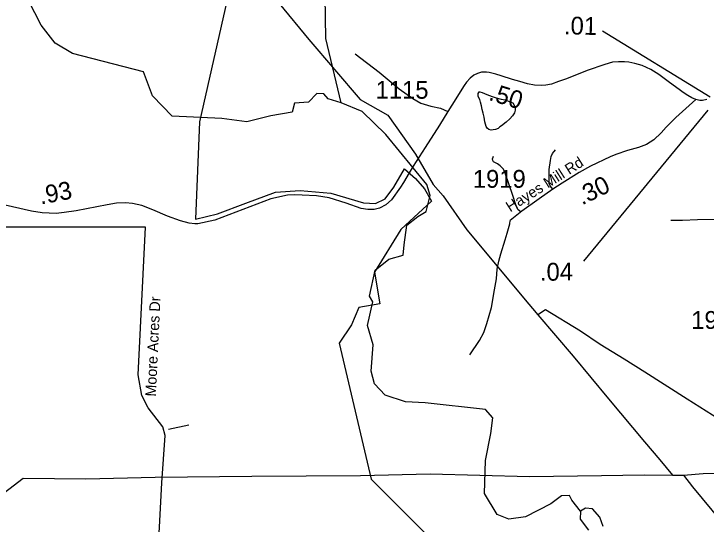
# Model space of a CAD drawing. Extents: x 1159738 to 1321356, y 736314 to 882035.
# Drawn here: x 1267008 to 1271869, y 752595 to 756175 of the extents above; entities that cross this region are included whole.
import ezdxf

# ---------------------------------------------------------------- set-up
doc = ezdxf.new("R2010")
doc.units = 0
for name, color, linetype in [('Exist Boundary Political City Limit New', 7, 'Continuous'), ('Exist Hydrographic Creek Single Shore', 7, 'Continuous'), ('Exist Hydrographic Lake Shore', 7, 'Continuous'), ('Exist Hydrographic Misc Water Feature', 7, 'Continuous'), ('Exist Road Non-System Type 51', 7, 'Continuous'), ('Exist Road Non-System Type 51 Label', 7, 'Continuous'), ('Exist Road Secondary Mileage Hundredths English Label', 7, 'Continuous'), ('Exist Road Secondary Type 51 Attributed', 7, 'Continuous'), ('Exist Road Secondary Type 51 Label', 7, 'Continuous'), ('Exist Road Secondary Type 51 Number Label', 7, 'Continuous'), ('Exist Utilities Electrical Transmission Line', 7, 'Continuous'), ('Map Preparation Boundary City Limit Buffer Line', 7, 'Continuous')]:
    doc.layers.add(name, color=color, linetype=linetype)

msp = doc.modelspace()

# ---------------------------------------------------------------- linework, layer by layer
at = {"layer": 'Exist Boundary Political City Limit New'}
for points in [[(1268964.2, 758300.9), (1268311.3, 755418.1), (1268283.3, 754735.1), (1268438, 754771.7), (1268637.8, 754846.9), (1268846.3, 754924.4), (1269018.2, 754935.1), (1269234.2, 754917.8), (1269464.1, 754849), (1269547.9, 754844.7), (1269614.5, 754877), (1269675.6, 754958), (1269751, 755088.8), (1269828.3, 755020), (1269892.8, 754946.9), (1269940.1, 754860.9), (1269725.2, 754663), (1269540.4, 754361.9), (1269576.9, 754140.4), (1269430.8, 754114.6), (1269379.2, 753994.2), (1269293.2, 753865.2)], [(1267982.1, 751645.6), (1268047.2, 752885.6), (1268070.9, 753216.8), (1268053.7, 753277), (1267950.5, 753410.3), (1267907.5, 753496.3), (1267880.7, 753641.5), (1267932.2, 754678), (1266685.8, 754678)], [(1269293.2, 753865.2), (1269516.7, 752910.4), (1269912.2, 752514.7)]]:
    msp.add_lwpolyline(points, dxfattribs=at)
at = {"layer": 'Exist Hydrographic Creek Single Shore'}
for points in [[(1269305.7, 755551), (1269199.3, 756003.2), (1269190.7, 756446.3), (1269129.3, 756567.8), (1269075.3, 756632.2), (1268964.7, 756715.5), (1268753.5, 756977.6), (1268591.4, 757163.5)], [(1269305.7, 755551), (1269215.3, 755579), (1269185.8, 755614.8), (1269136.7, 755617.2), (1269077.7, 755555.2), (1268979.5, 755548.1), (1268962.3, 755486.1), (1268812.5, 755459.9), (1268643, 755417), (1268468.7, 755439.8), (1268118.7, 755456.6), (1267980.7, 755600.5), (1267918.6, 755769.2), (1267420.7, 755897.4), (1267297.6, 755968.7), (1267200.7, 756095.5), (1267065.6, 756357.5)], [(1270986.1, 752686.6), (1270925.9, 752762.8), (1270908.7, 752796.2), (1270854.7, 752793.8), (1270778.6, 752736.6), (1270601.7, 752646.1), (1270484.8, 752628.8), (1270401.7, 752663.3), (1270313.8, 752809.5), (1270319.7, 753042.4), (1270357.7, 753232), (1270372.1, 753341.8), (1270319.7, 753400.2), (1269895.8, 753444.9), (1269758.1, 753453.8), (1269615.6, 753499), (1269539.5, 753580), (1269517.4, 753668.2), (1269530.7, 753852.7), (1269491.7, 753988), (1269528.4, 754154.3), (1269505.7, 754194.5), (1269544.4, 754375.8), (1269640.2, 754454.5), (1269740.9, 754483), (1269748.2, 754554.5), (1269767.9, 754692.7), (1269844, 754752.3), (1269903.6, 754787.2), (1269931.7, 754901.6), (1269908.7, 754977.6), (1269619.3, 755328.9), (1269453.7, 755488.9), (1269305.7, 755551)]]:
    msp.add_lwpolyline(points, dxfattribs=at)
at = {"layer": 'Exist Hydrographic Lake Shore'}
msp.add_lwpolyline([(1271145.8, 752579.3), (1271123.7, 752643.7), (1271072.1, 752703.2), (1271023, 752708), (1270986.1, 752686.6), (1270983.7, 752629.4), (1271042.6, 752553.1)], dxfattribs=at)
at = {"layer": 'Exist Hydrographic Misc Water Feature'}
msp.add_lwpolyline([(1270267.9, 755617), (1270274.5, 755626.9), (1270280.7, 755627.4), (1270296.3, 755622.2), (1270328.2, 755609.1), (1270366.2, 755595.8), (1270394.1, 755585.5), (1270430.2, 755577), (1270458.9, 755571.5), (1270492.9, 755557.6), (1270511.1, 755549.6), (1270522.4, 755535), (1270528.2, 755519.1), (1270529.1, 755499.8), (1270523.8, 755480.8), (1270510.3, 755460.6), (1270491.9, 755437.8), (1270466, 755414.4), (1270433.2, 755388.6), (1270420.7, 755381.3), (1270408.1, 755371.4), (1270389.4, 755363), (1270373.5, 755361.3), (1270359.2, 755358.9), (1270342.8, 755362.8), (1270331.4, 755373.3), (1270325.5, 755385.8), (1270314.7, 755417.6), (1270310, 755449.2), (1270303.8, 755478.8), (1270297.6, 755505), (1270291.3, 755529.2), (1270284.4, 755554.7), (1270279.4, 755574.7), (1270268.9, 755596.2), (1270269.3, 755606.5), (1270267.9, 755617)], dxfattribs=at)
at = {"layer": 'Exist Road Non-System Type 51'}
for points in [[(1269404, 755893.3), (1269572.8, 755766.7), (1269713.3, 755649.8), (1269810.4, 755580.4), (1269865.9, 755548), (1269935.2, 755526.4), (1270003.1, 755512.5), (1270056.6, 755491)], [(1270792.1, 754945.5), (1270773.4, 754968.9), (1270768.1, 754984.1), (1270767, 755011.5), (1270767, 755084), (1270775.2, 755145.8), (1270781.1, 755175), (1270791, 755194.2), (1270811.4, 755220.5)], [(1270571.7, 754787), (1270560.6, 754791), (1270547.8, 754803.3), (1270533.8, 754835.4), (1270512.2, 754899.7), (1270459.1, 755057.7), (1270446.9, 755085.2), (1270435.8, 755098), (1270421.8, 755109.1), (1270404.3, 755122), (1270376.3, 755135.8), (1270370.5, 755145.7), (1270369.3, 755156.8), (1270372.8, 755170.3), (1270376.3, 755176.7)], [(1271621, 754727.1), (1271702.6, 754728.7), (1271809.1, 754731.4), (1271940, 754735.1), (1271995.4, 754735.6), (1272017.1, 754741.4), (1272027.7, 754748.8), (1272036.7, 754757.9), (1272045.2, 754770.6), (1272049.5, 754786.5), (1272053.2, 754795.9)], [(1270210.1, 753782.5), (1270277.8, 753883), (1270308.7, 753939.1), (1270328.6, 754003.4), (1270361.2, 754114.7), (1270383.9, 754238.8), (1270397.4, 754315.9), (1270402, 754383.7), (1270412.5, 754440.1), (1270427.7, 754492.1), (1270459.2, 754589.4), (1270472.6, 754636.1), (1270491.3, 754702.5), (1270494.2, 754724.1)], [(1268093.7, 753262.4), (1268237.3, 753291.1)]]:
    msp.add_lwpolyline(points, dxfattribs=at)
at = {"layer": 'Exist Road Secondary Mileage Hundredths English Label'}
for p, q in [((1271898.4, 755589.5), (1271140.8, 756053)), ((1271880.5, 755500.4), (1271007.1, 754439.8))]:
    msp.add_line(p, q, dxfattribs=at)
at = {"layer": 'Exist Road Secondary Type 51 Attributed'}
for points in [[(1271796.3, 755573.6), (1271769.1, 755585.2), (1271740.1, 755601.7), (1271707.2, 755623.1), (1271680, 755644), (1271610.8, 755694.3), (1271536.4, 755749.6), (1271481.2, 755783.9), (1271421, 755812.3), (1271369.1, 755826.6), (1271327.3, 755834.9), (1271295.5, 755839.1), (1271252.9, 755839.1), (1271211.6, 755835.1), (1271158.7, 755819.9), (1271034.1, 755776.4), (1270889.7, 755719.9), (1270832.7, 755700.2), (1270782.5, 755682.7), (1270743.2, 755674.3), (1270710.1, 755671.3), (1270663.2, 755674.3), (1270615.5, 755684.3), (1270560.4, 755699.4), (1270509.3, 755715.3), (1270429.3, 755740.4), (1270393.4, 755751.2), (1270344.9, 755763), (1270326.4, 755765.6), (1270293, 755765.5), (1270262.9, 755756.3), (1270237.8, 755745.4), (1270212.7, 755724.5), (1270187.5, 755696.1), (1270170, 755671.7), (1270084.4, 755534.8), (1270056.6, 755491), (1269996.6, 755393.7), (1269896.5, 755237.2), (1269813.2, 755105.4), (1269784.7, 755058.8)], [(1271796.3, 755573.6), (1271655.4, 755448.9), (1271589.4, 755380), (1271552.8, 755340.5), (1271502.6, 755290.2), (1271450.6, 755258.1), (1271394.6, 755236.5), (1271316.4, 755217.2), (1271235.5, 755188.3), (1271195.3, 755171.1), (1271056.9, 755105.3), (1270978.7, 755062.1), (1270859.3, 754986.7), (1270792.1, 754945.5), (1270696.4, 754877.2), (1270575.8, 754789.8), (1270494.2, 754724.1)], [(1271874.2, 755574.5), (1271842.6, 755566.9), (1271823.9, 755567.8), (1271796.3, 755573.6)], [(1269784.7, 755058.8), (1269743.5, 754991.1), (1269723.9, 754958.1)], [(1269723.9, 754958.1), (1269659.5, 754869.1), (1269620.8, 754835.6), (1269575.4, 754811.7), (1269538.8, 754802.4), (1269493.3, 754801.2), (1269446.2, 754810.5), (1269340.9, 754847.9), (1269223, 754883.3), (1269132.7, 754897.7), (1269033.3, 754903.9), (1268977.9, 754904.9), (1268929.7, 754904), (1268813.2, 754877.2), (1268420.5, 754728.3), (1268299.6, 754702.8), (1268278.7, 754701.4), (1268238.7, 754706.8), (1268179, 754723.8), (1268086.6, 754755.4), (1267985.1, 754800.6), (1267907.3, 754830.2), (1267841.7, 754844.6), (1267791.5, 754849.7), (1267729.9, 754846.6), (1267663.5, 754835.4), (1267446.1, 754793.3), (1267361.2, 754781), (1267305.8, 754774.8), (1267206.4, 754779.9), (1267132.5, 754790.2), (1266728.7, 754882.8)]]:
    msp.add_lwpolyline(points, dxfattribs=at)
at = {"layer": 'Exist Utilities Electrical Transmission Line'}
for points in [[(1267916.1, 757570.1), (1268117, 757334.8), (1268224.5, 757205.5), (1268196, 757037), (1268606.9, 756561.4), (1268872.3, 756247.6), (1269080.3, 755994.6), (1269439.5, 755573.1), (1269634, 755464.1), (1269829.1, 755190.5), (1269952.9, 754977), (1270023.6, 754897.8)], [(1270023.6, 754897.8), (1270188.2, 754658.9), (1270332.5, 754488), (1270587.6, 754182.3), (1270687.8, 754062.7), (1270935.7, 753772.3), (1271183.4, 753474.9), (1271436.1, 753172.4), (1271544.6, 753045), (1271633.3, 752937.8)], [(1272543.2, 752961.3), (1272493.8, 752994.4), (1272241.6, 753149.5), (1272077, 753254.6), (1271913.7, 753359.4), (1271735.9, 753471.6), (1271437.7, 753661.2), (1271294.1, 753752.3), (1271125.3, 753856.3), (1270987, 753948.3), (1270742, 754098.7), (1270687.8, 754062.7)], [(1263942.9, 750557.2), (1264223, 750789.3), (1264781.4, 751208.3), (1265174.8, 751487.3), (1265598.9, 751814.4), (1265960.9, 752073.8), (1266457.7, 752447.6), (1267072.6, 752916.4), (1267512.8, 752912.9), (1267999.4, 752924.9), (1268679.4, 752930.4), (1269442.3, 752935.8), (1269930.3, 752946.8), (1270629.5, 752928.6), (1271134.5, 752936.8), (1271434.7, 752941.7), (1271633.3, 752937.8), (1271709.9, 752939.2)], [(1271709.9, 752939.2), (1271847.8, 752950.7), (1272145.9, 752954), (1272543.2, 752961.3)], [(1271709.9, 752939.2), (1271773.4, 752857.8), (1272168.5, 752380), (1272516.5, 751971.6), (1272826.1, 751607.8), (1273044.4, 750789.8), (1273200.9, 750178.9), (1273288.3, 749839.6), (1273326.6, 749692.9)]]:
    msp.add_lwpolyline(points, dxfattribs=at)
at = {"layer": 'Map Preparation Boundary City Limit Buffer Line'}
for points in [[(1268964.2, 758300.9), (1268311.3, 755418.1), (1268283.3, 754735.1), (1268438, 754771.7), (1268637.8, 754846.9), (1268846.3, 754924.4), (1269018.2, 754935.1), (1269234.2, 754917.8), (1269464.1, 754849), (1269547.9, 754844.7), (1269614.5, 754877), (1269675.6, 754958), (1269751, 755088.8), (1269828.3, 755020), (1269892.8, 754946.9), (1269940.1, 754860.9), (1269725.2, 754663), (1269540.4, 754361.9), (1269576.9, 754140.4), (1269430.8, 754114.6), (1269379.2, 753994.2), (1269293.2, 753865.2)], [(1267982.1, 751645.6), (1268047.2, 752885.6), (1268070.9, 753216.8), (1268053.7, 753277), (1267950.5, 753410.3), (1267907.5, 753496.3), (1267880.7, 753641.5), (1267932.2, 754678), (1266685.8, 754678)], [(1269293.2, 753865.2), (1269516.7, 752910.4), (1269912.2, 752514.7)]]:
    msp.add_lwpolyline(points, dxfattribs=at)

# ---------------------------------------------------------------- texts
at = {"layer": 'Exist Road Non-System Type 51 Label'}
msp.add_text('Moore Acres Dr', height=75, rotation=87.3059, dxfattribs=at).set_placement((1268005.3, 753488.7))
at = {"layer": 'Exist Road Secondary Mileage Hundredths English Label'}
for s, rotation, p in [('.01', 358.8054, (1270869.9, 756031.5)), ('.50', 342.6876, (1270336.2, 755572.3)), ('.30', 26.1886, (1270997.4, 754830)), ('.93', 10.9537, (1267196.8, 754836.6)), ('.04', 0.7754, (1270702.7, 754301.7))]:
    msp.add_text(s, height=125, rotation=rotation, dxfattribs=at).set_placement(p)
at = {"layer": 'Exist Road Secondary Type 51 Label'}
msp.add_text('Hayes Mill Rd', height=75, rotation=32.3881, dxfattribs=at).set_placement((1270493.4, 754781.7))
at = {"layer": 'Exist Road Secondary Type 51 Number Label'}
for s, p in [('1115', (1269548.1, 755579.5)), ('1919', (1270230.9, 754954.8)), ('1958', (1271764.3, 753964.8))]:
    msp.add_text(s, height=125, dxfattribs=at).set_placement(p)

doc.saveas('drawing.dxf')
